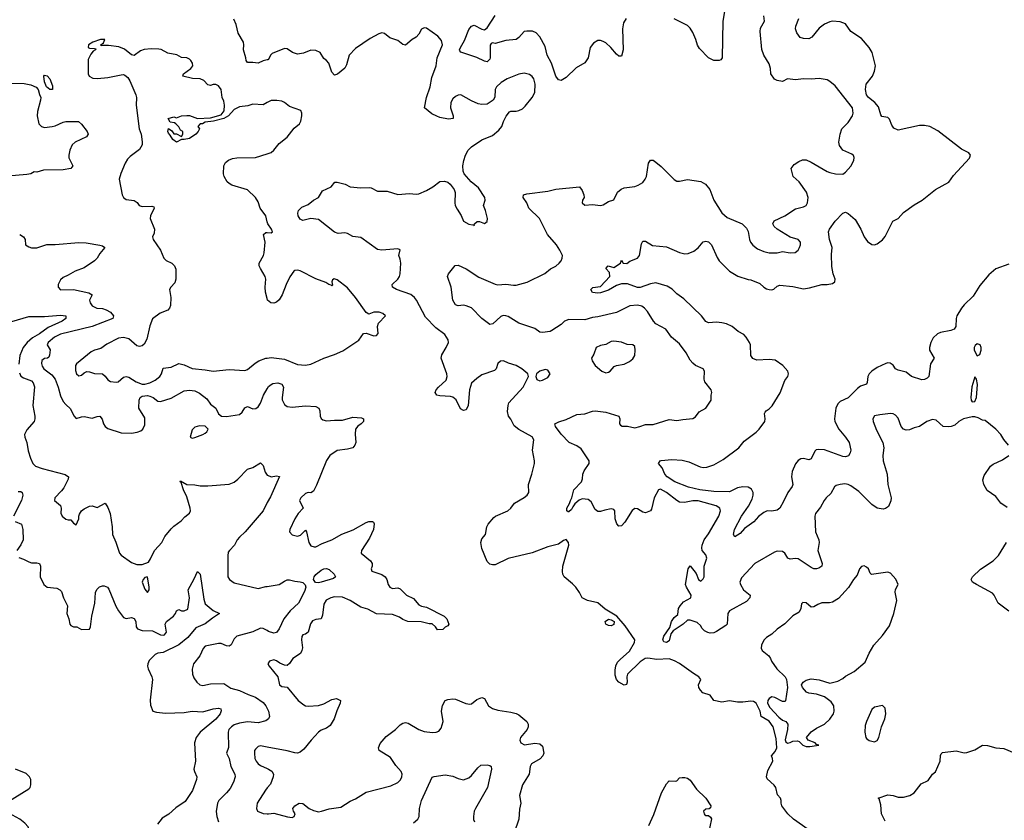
# Model space of a CAD drawing. Header units: inches. Extents: x 1384664 to 1536621, y 460766 to 646467.
# Tile 429 of 488: x 1468121 to 1475595, y 583141 to 589220. Entities that reach past the tile are written whole.
import ezdxf

# ---------------------------------------------------------------- set-up
doc = ezdxf.new("R2010")
doc.units = ezdxf.units.IN
doc.header["$MEASUREMENT"] = 0
doc.layers.add('B4568', color=7, linetype='Continuous')
doc.layers.add('B4578', color=7, linetype='Continuous')

msp = doc.modelspace()

# ---------------------------------------------------------------- linework, layer by layer
at = {"layer": 'B4568', "color": 5}
for points, elevation in [([(1470000, 588914.4), (1469970, 588908.7), (1469930, 588889.2), (1469890, 588895.1), (1469850, 588894), (1469840.9, 588910), (1469838.7, 588930), (1469819.3, 588990), (1469823.1, 589030), (1469819.7, 589050), (1469778.7, 589118.7), (1469763.6, 589183.6), (1469745.2, 589225.2)], 760), ([(1470000, 588590.1), (1469970, 588574.5), (1469890, 588577.4), (1469853.4, 588566.6), (1469790, 588558.2), (1469750, 588537.7), (1469705.5, 588490), (1469670.7, 588470), (1469592, 588450), (1469530, 588441.2), (1469508.9, 588428.9), (1469491.1, 588428.9), (1469472, 588410), (1469484.7, 588390), (1469476, 588370), (1469458, 588350), (1469410, 588319), (1469370, 588309.2), (1469350, 588309), (1469310, 588289.5), (1469284, 588310), (1469264, 588344), (1469250, 588358), (1469245.2, 588370), (1469250, 588394), (1469276.9, 588376.9), (1469290, 588354), (1469312, 588352), (1469350, 588334), (1469358, 588350), (1469358, 588370), (1469342, 588382), (1469330, 588406), (1469306, 588430), (1469296.4, 588436.4), (1469262, 588442), (1469248, 588470), (1469290, 588482), (1469310, 588474), (1469349.1, 588490.9), (1469390, 588492), (1469410, 588492), (1469470, 588470.6), (1469570, 588474), (1469650, 588497.3), (1469672.7, 588527.3), (1469675.6, 588570), (1469670, 588601.2), (1469658.7, 588630), (1469650, 588688.7), (1469630, 588718), (1469608.9, 588728.9), (1469590, 588729), (1469570, 588721.2), (1469550, 588726), (1469517.8, 588757.8), (1469490.9, 588770.9), (1469432.8, 588772.8), (1469358, 588790), (1469365.2, 588810), (1469421.2, 588850), (1469435.1, 588870), (1469432.7, 588890), (1469421.2, 588910), (1469410, 588921.2), (1469390, 588929.2), (1469350, 588934), (1469314, 588954), (1469246.2, 588966.2), (1469193.8, 588993.8), (1469176.2, 588996.2), (1469117.7, 588997.7), (1469066.8, 588993.2), (1469037.2, 588982.8), (1468990, 588949), (1468970, 588953.2), (1468916.9, 588996.9), (1468874.3, 589014.3), (1468795.1, 589024.9), (1468754.8, 589025.2), (1468740.4, 589020.4), (1468738, 589030), (1468756.5, 589043.5), (1468766, 589070), (1468734, 589070), (1468676, 589050), (1468644, 589030), (1468641, 589010), (1468650, 589002.8), (1468690, 589002), (1468698, 588998), (1468696, 588990), (1468679.8, 588980.2), (1468661.4, 588958.6), (1468641.1, 588918.9), (1468641.3, 588810), (1468648.2, 588790), (1468676.9, 588776.9), (1468712.4, 588772.4), (1468790, 588780.2), (1468890, 588801.7), (1468910, 588803.7), (1468919.9, 588799.9), (1468941.6, 588781.6), (1468956.6, 588756.6), (1469002.4, 588650), (1469006.4, 588630), (1469005.5, 588570), (1469028.8, 588390), (1469042, 588350), (1469051.8, 588291.8), (1469050.3, 588270), (1469030, 588234.5), (1468959.5, 588180.5), (1468939.9, 588160.1), (1468921.6, 588130), (1468888, 588052), (1468874.9, 588010), (1468898.6, 587890), (1468910, 587870.4), (1468930, 587855.2), (1468990, 587846), (1469012.2, 587832.2), (1469029, 587809), (1469050, 587800.4), (1469124.5, 587804.5), (1469138.4, 587798.4), (1469142, 587790), (1469114.6, 587730), (1469111.8, 587710), (1469145.3, 587630), (1469141.3, 587598.7), (1469128.9, 587570), (1469134.6, 587550), (1469190.2, 587470), (1469214, 587410), (1469232.3, 587392.3), (1469275.5, 587370), (1469297, 587350), (1469306.8, 587326.8), (1469305.8, 587250), (1469298.4, 587221.6), (1469267.4, 587190), (1469258.9, 587170), (1469268.2, 587110), (1469264.4, 587050), (1469258.3, 587030), (1469245.1, 587014.9), (1469188.4, 586991.6), (1469130, 586949.5), (1469110, 586896), (1469086.1, 586793.9), (1469065.1, 586754.9), (1469050, 586744.2), (1469030, 586738.7), (1469010, 586742.9), (1468950, 586797.2), (1468910, 586807.8), (1468870, 586802), (1468783, 586757), (1468737.8, 586722.2), (1468688.7, 586711.3), (1468663, 586697), (1468552.6, 586607.4), (1468545.1, 586594.9), (1468544.3, 586555.7), (1468552, 586532), (1468570, 586514.6), (1468590, 586521.7), (1468610, 586538.9), (1468630, 586548.7), (1468650, 586547), (1468690, 586534), (1468750, 586530.4), (1468770, 586513), (1468790, 586484.9), (1468810, 586472.2), (1468852.7, 586467.3), (1468869.4, 586470.6), (1468910, 586504.7), (1468930, 586510.7), (1468950, 586504.7), (1469004.7, 586470), (1469050, 586453.1), (1469070, 586451.8), (1469110, 586463.1), (1469150, 586482.6), (1469183.6, 586510), (1469196.9, 586530), (1469210, 586573.4), (1469270, 586581.3), (1469330, 586610.2), (1469370, 586600.1), (1469430, 586571.9), (1469530, 586561.6), (1469590.2, 586550.2), (1469710, 586564), (1469830, 586555.2), (1469850, 586564), (1469907.3, 586612.7), (1469936.4, 586630), (1469990, 586649.5), (1470000, 586650.9)], 780), ([(1468050, 588738.9), (1468154.8, 588734.8), (1468204.2, 588724.2), (1468247, 588707), (1468260.7, 588690), (1468270, 588652), (1468280.7, 588630), (1468279.3, 588610), (1468256.7, 588523.3), (1468254.6, 588490), (1468267.2, 588430), (1468286, 588410), (1468310, 588402), (1468368.1, 588408.1), (1468390, 588413.4), (1468450, 588442.7), (1468470, 588448), (1468566.2, 588446.2), (1468590, 588427.7), (1468632.2, 588370), (1468640.4, 588350), (1468627.7, 588330), (1468542.8, 588290), (1468518, 588270), (1468500.5, 588230), (1468493, 588190), (1468493, 588170), (1468523.8, 588110), (1468510.2, 588089.8), (1468450, 588080.7), (1468302, 588078), (1468250, 588062.7), (1468230, 588065.2), (1468206, 588050), (1468175.3, 588044.7), (1467974, 588026)], 760), ([(1470000, 587685.1), (1469989.8, 587730), (1469947.2, 587790), (1469930, 587837.2), (1469909.6, 587870), (1469849.1, 587929.1), (1469730, 587964.4), (1469710, 587975.1), (1469696, 587990), (1469673.7, 588030), (1469668.6, 588048.6), (1469669.7, 588110), (1469683.5, 588136.5), (1469706.4, 588153.6), (1469735, 588165), (1469770, 588171.2), (1469910, 588173.6), (1470000, 588201.1)], 780), ([(1470000, 587101.7), (1469987.3, 587150), (1469984.8, 587190), (1469988.8, 587250), (1469985.3, 587270), (1469947.8, 587330), (1469939.3, 587350), (1469939.2, 587370), (1469971.6, 587428.4), (1469977.2, 587450), (1469984.5, 587530), (1469971.5, 587590), (1469990, 587603.6), (1470000, 587602.8)], 780), ([(1468120.7, 587590), (1468150.4, 587570.4), (1468162.8, 587550), (1468166, 587510), (1468190, 587494), (1468210, 587488.3), (1468250, 587488.3), (1468326.6, 587513.4), (1468390, 587513.5), (1468570, 587527.7), (1468625.4, 587525.4), (1468728.7, 587508.7), (1468750, 587502), (1468766.8, 587490), (1468730, 587445.2), (1468708, 587410), (1468688, 587390), (1468610, 587335.3), (1468543, 587310), (1468490, 587279.2), (1468450, 587263), (1468430, 587243.6), (1468414, 587210), (1468411.7, 587190), (1468430, 587169.1), (1468530, 587172.3), (1468646.6, 587146.6), (1468670.7, 587130), (1468650.4, 587090), (1468654.9, 587070), (1468670, 587046), (1468706, 587030), (1468750, 587026.7), (1468778, 587018), (1468810, 586998), (1468832.8, 586970), (1468826.7, 586950), (1468670, 586890.4), (1468430, 586833.3), (1468384.4, 586810), (1468336.5, 586770), (1468330.4, 586750), (1468353, 586713), (1468347.9, 586672.1), (1468341.7, 586658.3), (1468330.8, 586650), (1468310, 586646.6), (1468290, 586631.3), (1468287.1, 586610), (1468291.5, 586590), (1468304.7, 586570), (1468364.1, 586524.1), (1468389.4, 586489.4), (1468413.8, 586430), (1468430, 586363), (1468450, 586321.6), (1468470, 586297.6), (1468506.3, 586266.3), (1468531.3, 586211.3), (1468550, 586192.2), (1468590, 586204.6), (1468610, 586206), (1468670, 586193.7), (1468710, 586207.2), (1468730, 586208.5), (1468747.3, 586187.3), (1468757.8, 586150), (1468770, 586130.3), (1468790, 586116.8), (1468890, 586082.7), (1468970, 586080.7), (1469012.8, 586087.2), (1469041.5, 586098.5), (1469056.2, 586110), (1469070, 586144.7), (1469070, 586197), (1469026.2, 586270), (1469027.9, 586332.1), (1469035.4, 586350), (1469050, 586361.8), (1469090, 586366.1), (1469110, 586361.3), (1469135.1, 586350), (1469170, 586324.4), (1469190, 586320.1), (1469270, 586346.7), (1469370, 586402.8), (1469410, 586407.7), (1469450, 586400.9), (1469485.2, 586385.2), (1469540.8, 586340.8), (1469570, 586300.7), (1469610.8, 586270.8), (1469630, 586226.8), (1469652, 586210), (1469690, 586206), (1469790, 586223), (1469810, 586238.8), (1469830, 586273.4), (1469850, 586282.4), (1469890, 586265.8), (1469913, 586267), (1469930, 586279.5), (1469950, 586308.4), (1469972.5, 586370), (1470000, 586416.9)], 760), ([(1467930, 586891), (1468190, 586966.4), (1468310, 586967.3), (1468430, 586976.8), (1468470.4, 586970), (1468470.3, 586950), (1468442.4, 586930), (1468337.6, 586882.4), (1468270, 586833.9), (1468216.9, 586803.1), (1468176.8, 586770), (1468146.3, 586730), (1468121, 586670), (1468114.5, 586605.5)], 740), ([(1468119.6, 586539.6), (1468130, 586514), (1468150, 586500.7), (1468210, 586478.9), (1468223.7, 586463.7), (1468232.6, 586432.6), (1468221.4, 586290), (1468236.5, 586210), (1468236.1, 586190), (1468230.3, 586170), (1468175.3, 586104.7), (1468157.7, 586070), (1468158.9, 586050), (1468174.4, 586010), (1468185.5, 585945.5), (1468202.4, 585890), (1468221.6, 585850), (1468240.7, 585830), (1468291.9, 585811.9), (1468466.1, 585766.1), (1468490.7, 585750), (1468488.5, 585730), (1468455.3, 585664.7), (1468438.4, 585641.6), (1468387, 585590), (1468386, 585570), (1468430.6, 585530), (1468436.3, 585510), (1468434, 585474), (1468442.8, 585450), (1468470, 585426.8), (1468490, 585421), (1468510, 585422), (1468530, 585398), (1468550, 585384.7), (1468568.7, 585430), (1468568.7, 585450), (1468574.8, 585465.2), (1468589.3, 585490), (1468610, 585506.8), (1468650, 585524.9), (1468670, 585528), (1468710, 585516.4), (1468770, 585547.7), (1468790, 585514.8), (1468807.2, 585470), (1468821.7, 585370), (1468825, 585310), (1468851.4, 585251.4), (1468878.2, 585170), (1468890, 585154.3), (1468970, 585098), (1469010, 585083.7), (1469050, 585082.7), (1469098, 585102), (1469114.6, 585125.4), (1469133.3, 585170), (1469147.8, 585192.2), (1469199.4, 585250), (1469223.7, 585296.3), (1469270, 585352.7), (1469290, 585373.7), (1469346.5, 585413.5), (1469373.9, 585446.1), (1469410, 585473.4), (1469416.8, 585490), (1469416.1, 585510), (1469390, 585597), (1469363.5, 585650), (1469345.4, 585705.4), (1469339, 585710), (1469342.7, 585717.3), (1469390, 585690.4), (1469450, 585688.8), (1469490, 585680.7), (1469550, 585679.6), (1469710, 585692.7), (1469750, 585709.2), (1469777.4, 585730), (1469850, 585808), (1469890, 585820.4), (1469950, 585856.3), (1469970, 585836), (1469983.6, 585783.6), (1470000, 585762.5)], 740), ([(1468110, 585636.8), (1468130, 585637.6), (1468140.3, 585630), (1468143.8, 585610), (1468135.3, 585570), (1468073.4, 585450)], 720), ([(1470000, 585555.1), (1469997, 585550), (1469970.3, 585490), (1469832.2, 585330), (1469789.1, 585290), (1469772.6, 585270), (1469751.7, 585230), (1469712.8, 585190), (1469704.5, 585175.5), (1469700.2, 585150), (1469700.9, 584990), (1469713.4, 584970), (1469750, 584944.9), (1469930, 584900.8), (1469990, 584915.1), (1470000, 584916.6)], 740), ([(1468086, 585410), (1468133.7, 585390), (1468144.2, 585350), (1468148.2, 585270), (1468130, 585232.7), (1468099.5, 585190)], 720), ([(1468115.4, 585135.4), (1468150, 585124.2), (1468190, 585103.1), (1468210, 585096.9), (1468250, 585096.9), (1468271.2, 585091.2), (1468279.6, 585070), (1468277.3, 584990), (1468303.6, 584930), (1468330, 584911.9), (1468403.6, 584903.6), (1468426.7, 584890), (1468437.7, 584877.7), (1468453.6, 584830), (1468484.4, 584770), (1468479.6, 584710), (1468494.9, 584670), (1468500.7, 584630), (1468510, 584618.8), (1468530, 584610.8), (1468554, 584610), (1468590.6, 584590.6), (1468650, 584590.8), (1468659.6, 584610), (1468669.6, 584689.6), (1468690.9, 584789.1), (1468697.3, 584870), (1468707.4, 584892.6), (1468726.9, 584913.1), (1468750, 584922.2), (1468761.2, 584921.2), (1468788.4, 584910), (1468796.7, 584896.7), (1468850, 584766), (1468870, 584730.4), (1468910, 584681.6), (1468930, 584672.7), (1468970, 584679.5), (1468990, 584673.1), (1469002, 584650), (1469004.4, 584610), (1469015.6, 584595.6), (1469050, 584582.7), (1469130, 584580.2), (1469190, 584550.1), (1469210, 584546.8), (1469218.9, 584550), (1469235.9, 584570), (1469225.9, 584630), (1469234.3, 584650), (1469289.6, 584690), (1469304.5, 584710), (1469310, 584732), (1469330, 584742), (1469350, 584732), (1469370, 584731.3), (1469396, 584744), (1469409.5, 584830), (1469400.9, 584890), (1469446.5, 584973.5), (1469470, 585030.3), (1469490.3, 585010), (1469519.2, 584819.2), (1469530, 584784), (1469590, 584733), (1469638.8, 584710), (1469583.6, 584676.4), (1469528, 584632), (1469458.8, 584601.2), (1469396.1, 584530), (1469330, 584473.8), (1469210, 584416.1), (1469170, 584408.8), (1469150, 584399.8), (1469104.7, 584355.3), (1469093.4, 584330), (1469090.3, 584310), (1469095.8, 584290), (1469124.9, 584230), (1469127.8, 584210), (1469112, 584052), (1469114.3, 584014.3), (1469130.5, 583970.5), (1469160.6, 583960.6), (1469226.5, 583953.5), (1469370, 583959), (1469430, 583969.4), (1469510, 583964.6), (1469590, 583986.7), (1469630, 583992.9), (1469646.9, 583986.9), (1469651.3, 583971.3), (1469641.8, 583950), (1469610, 583909), (1469491.1, 583810), (1469459.8, 583770), (1469447.2, 583730), (1469455, 583590), (1469443, 583530), (1469446.7, 583510), (1469464.7, 583470), (1469462.2, 583450), (1469432.1, 583367.9), (1469376.5, 583283.5), (1469305.9, 583234.1), (1469253.3, 583186.7), (1469202.5, 583157.5), (1469167.6, 583112.4)], 720), ([(1470000, 584580.8), (1469970, 584597.6), (1469950, 584599.3), (1469890, 584572.1), (1469770, 584539.7), (1469750, 584519.5), (1469726.3, 584473.7), (1469710, 584463), (1469690, 584466.2), (1469650, 584482.3), (1469630, 584483.1), (1469530, 584463.7), (1469513.6, 584446.4), (1469488, 584390), (1469439.1, 584330), (1469431.1, 584288.9), (1469432.1, 584250), (1469442.2, 584222.2), (1469466.5, 584190), (1469489.1, 584169.1), (1469510, 584164.8), (1469570, 584177.2), (1469670, 584179.5), (1469724.8, 584144.8), (1469790, 584126.5), (1469855.1, 584095.1), (1469910, 584075.6), (1469970, 584034.3), (1469990.1, 584010.1), (1470000, 583989.5)], 740), ([(1470000, 583902.7), (1469990, 583894.8), (1469930, 583881.5), (1469850, 583888.5), (1469790, 583878.8), (1469750, 583865), (1469728.5, 583851.5), (1469709.3, 583830), (1469703.5, 583810), (1469705.8, 583694.2), (1469690.4, 583650), (1469711.1, 583611.1), (1469723.1, 583550), (1469754.9, 583490), (1469756.9, 583470), (1469743.6, 583430), (1469717.7, 583382.3), (1469690, 583348), (1469631.6, 583290), (1469623.2, 583270), (1469612.2, 583207.8), (1469616.5, 583170), (1469629.4, 583129.4)], 740), ([(1470000, 583696.9), (1469950, 583706.3), (1469930, 583700.5), (1469910, 583682), (1469903.6, 583670), (1469902, 583650), (1469906.7, 583610), (1469914.7, 583590), (1469930, 583570.3), (1469950, 583555.6), (1470000, 583534.5)], 760), ([(1468030, 583280.7), (1468190, 583378.4), (1468199.7, 583390), (1468205.4, 583410), (1468205.7, 583450), (1468196, 583470), (1468170, 583497.3), (1468088.2, 583528.2)], 720), ([(1470000, 583386.1), (1469987.2, 583370), (1469923.8, 583270), (1469917.3, 583230), (1469926.8, 583210), (1469970, 583192.7), (1470000, 583191)], 760), ([(1468050, 582324.1), (1468150, 582342.6), (1468190, 582363.9), (1468210.8, 582390), (1468207.8, 582410), (1468171.7, 582470), (1468169.8, 582490), (1468184.7, 582535.3), (1468193.2, 582626.8), (1468220.5, 582670), (1468225.1, 582690), (1468218, 582750), (1468229.6, 582870), (1468211.4, 582930), (1468211.1, 582991.1), (1468199.9, 583050), (1468184.5, 583090), (1468160, 583120), (1468122, 583150), (1468011.2, 583210)], 720)]:
    msp.add_lwpolyline(points, dxfattribs=dict(at, elevation=elevation))
for points, elevation in [([(1468370, 588688.7), (1468348.7, 588690), (1468324, 588710), (1468309.3, 588749.3), (1468305.2, 588790), (1468310, 588798), (1468330, 588792.7), (1468350.3, 588770), (1468370, 588718)], 760), ([(1469484.8, 586135.2), (1469450, 586127), (1469430, 586105.2), (1469414.8, 586050), (1469430, 586043.1), (1469450, 586047.6), (1469510, 586069.1), (1469530, 586080.9), (1469542.4, 586090), (1469551.8, 586111.8), (1469527.6, 586132.4)], 760), ([(1469088.4, 584988.4), (1469070, 584983.7), (1469058, 584970), (1469050.4, 584950), (1469070, 584895.8), (1469090, 584870.5), (1469103, 584890), (1469103.5, 584910), (1469094.2, 584974.2)], 740)]:
    msp.add_lwpolyline(points, close=True, dxfattribs=dict(at, elevation=elevation))
at = {"layer": 'B4578', "color": 5}
for points, elevation in [([(1475627.6, 585990), (1475591.8, 586031.8), (1475569.6, 586070), (1475530, 586109.6), (1475450, 586177.2), (1475430, 586179), (1475396.6, 586196.6), (1475370, 586204.7), (1475350, 586204.4), (1475286, 586190), (1475250.7, 586170), (1475218.5, 586141.5), (1475191, 586130), (1475172.4, 586127.6), (1475130, 586130.9), (1475078, 586178), (1475050, 586185.3), (1475006.4, 586170), (1474950, 586129.7), (1474910, 586120.4), (1474874, 586106), (1474850, 586103.5), (1474830, 586111.1), (1474812.2, 586130), (1474790, 586194.5), (1474770, 586216.3), (1474750, 586226.6), (1474729.7, 586229.7), (1474650, 586220.4), (1474609.1, 586210.9), (1474596.5, 586190), (1474598.4, 586170), (1474623.7, 586103.7), (1474671.8, 586010), (1474681.3, 585970), (1474672.2, 585910), (1474675.2, 585870), (1474706.3, 585770), (1474710.3, 585690), (1474735.6, 585590), (1474734.7, 585565.3), (1474716.5, 585523.5), (1474692, 585508), (1474676.2, 585503.8), (1474630, 585509.8), (1474590, 585538), (1474490, 585637.4), (1474430, 585679.8), (1474410, 585690.8), (1474385.4, 585694.6), (1474348.7, 585691.3), (1474318, 585682), (1474306.6, 585673.4), (1474277.7, 585622.3), (1474242.3, 585590), (1474227.6, 585570), (1474200.5, 585519.5), (1474161.1, 585470), (1474155.6, 585450), (1474162.8, 585330), (1474186.7, 585270), (1474190.3, 585250), (1474180.3, 585190), (1474212.8, 585090), (1474210, 585069.6), (1474185.7, 585054.3), (1474170, 585049.8), (1474150, 585051.1), (1474130, 585059.1), (1474030, 585125.8), (1474010, 585129.8), (1473970, 585124.5), (1473950.9, 585130.9), (1473930, 585169.6), (1473910, 585182.3), (1473870, 585183.9), (1473850, 585177.8), (1473700.7, 585090), (1473598.9, 584981.1), (1473586.9, 584950), (1473591.4, 584931.4), (1473615.5, 584890), (1473665.5, 584850), (1473663.7, 584830), (1473636.7, 584803.3), (1473507.6, 584730), (1473496.5, 584710), (1473491.4, 584630), (1473480.9, 584619.1), (1473410, 584574), (1473390, 584564.9), (1473362.4, 584562.4), (1473345.5, 584565.5), (1473318.7, 584578.7), (1473298.9, 584598.9), (1473290, 584617.2), (1473263.2, 584643.2), (1473210, 584659.3), (1473190, 584660.9), (1473157, 584630), (1473080, 584580), (1473064, 584556), (1473050, 584504.2), (1473030, 584492), (1473010, 584495.6), (1473002.8, 584510), (1473010, 584538.9), (1473055.5, 584604.5), (1473069, 584651), (1473090, 584679.5), (1473115.9, 584704.1), (1473122.7, 584750), (1473134, 584770), (1473160.9, 584799.1), (1473215.4, 584830), (1473218, 584850), (1473182, 584910), (1473175.6, 584930), (1473194, 585050), (1473210, 585072), (1473255.8, 585015.8), (1473273, 584970), (1473290, 584956.4), (1473310, 584974.9), (1473317.6, 584990), (1473316.4, 585070), (1473337.3, 585130), (1473330, 585155.4), (1473302.4, 585190), (1473298.7, 585210), (1473301.2, 585230), (1473316.1, 585270), (1473350, 585317), (1473427.1, 585450), (1473439.8, 585490), (1473436.3, 585510), (1473408.8, 585528.8), (1473270, 585565.9), (1473230, 585566.3), (1473167, 585553), (1473130, 585555.9), (1473108, 585568), (1473030, 585629.8), (1472984.2, 585655.8), (1472969, 585651), (1472937.4, 585590), (1472915.6, 585504.4), (1472908.5, 585491.5), (1472870, 585474.7), (1472850, 585481), (1472810, 585506), (1472790, 585508.3), (1472770, 585492.5), (1472714.9, 585405.1), (1472690, 585376.2), (1472670, 585374), (1472652.8, 585392.8), (1472640.6, 585430), (1472637.3, 585490), (1472630, 585500.4), (1472610, 585505.3), (1472563.4, 585496.6), (1472530, 585484.7), (1472510, 585485.6), (1472490, 585501.2), (1472459.7, 585559.7), (1472437, 585577), (1472390, 585581.6), (1472367.7, 585572.3), (1472336, 585544), (1472318.6, 585521.5), (1472310, 585501.2), (1472290, 585482.7), (1472283.7, 585483.7), (1472275.3, 585490), (1472273.2, 585510), (1472294.9, 585545.1), (1472301.3, 585570), (1472313, 585590), (1472326.9, 585650), (1472385.3, 585710), (1472393.9, 585733.9), (1472396.4, 585770), (1472406.1, 585793.9), (1472443.5, 585850), (1472443, 585870), (1472382, 585962), (1472350, 585984), (1472292.7, 586010), (1472230, 586071.6), (1472187.8, 586130), (1472183.7, 586150), (1472214.5, 586165.5), (1472270, 586183.1), (1472350, 586221.1), (1472410, 586226.7), (1472470, 586248), (1472490, 586250.5), (1472570, 586240.3), (1472670, 586210.3), (1472676.5, 586190), (1472674, 586150), (1472681.4, 586141.4), (1472694.1, 586134.1), (1472734.4, 586134.4), (1472790, 586121.7), (1472829, 586130), (1472870, 586145.7), (1472930, 586147.2), (1473050, 586183), (1473110, 586175.5), (1473154.7, 586185.3), (1473230, 586192.7), (1473250, 586204), (1473277.7, 586242.3), (1473330, 586270.8), (1473369, 586330), (1473369.2, 586370), (1473376, 586390), (1473369.4, 586410), (1473321.6, 586470), (1473316.2, 586490), (1473318, 586550), (1473309.6, 586569.6), (1473250, 586595.1), (1473230, 586611.3), (1473210, 586635.1), (1473179.8, 586690), (1473130, 586758.3), (1473069.7, 586810), (1473026.3, 586870), (1472949.9, 586909.9), (1472932.6, 586930), (1472885.4, 587005.4), (1472863.5, 587030), (1472843.8, 587043.8), (1472810, 587051), (1472752.9, 587047.1), (1472650, 586997.6), (1472510, 586963.5), (1472470, 586958.2), (1472410, 586939.9), (1472290, 586943.2), (1472257, 586930), (1472230, 586905.1), (1472161.3, 586858.7), (1472147.2, 586852.8), (1472090, 586844.5), (1472070, 586846), (1472030, 586874), (1471910, 586916.1), (1471830, 586965.3), (1471810, 586972.3), (1471790, 586973.5), (1471773.4, 586966.6), (1471712.8, 586910), (1471690, 586906), (1471630, 586950.9), (1471550, 587030.8), (1471510, 587047.8), (1471488.9, 587051.1), (1471450, 587046.6), (1471430, 587056), (1471409.7, 587090), (1471396.8, 587190), (1471367.9, 587270), (1471374.8, 587290), (1471426.2, 587353.9), (1471450, 587356.9), (1471510, 587328.5), (1471606.1, 587266.1), (1471730, 587211.5), (1471750, 587207.1), (1471810, 587211.5), (1471870, 587203.2), (1471890, 587203.5), (1471973.9, 587226.1), (1472107.5, 587292.5), (1472151.1, 587328.9), (1472190, 587347.2), (1472216.3, 587370), (1472231.2, 587390), (1472238.9, 587410), (1472240.5, 587430), (1472222.2, 587470), (1472194.5, 587510), (1472127.6, 587590), (1472067.3, 587710), (1471986.6, 587790), (1471969.6, 587830), (1471942, 587870), (1471946, 587890), (1471970, 587897.4), (1472130, 587917.1), (1472190, 587932.7), (1472370, 587950.6), (1472390, 587922.8), (1472403.1, 587890), (1472405.5, 587870), (1472393.4, 587850), (1472390.4, 587830), (1472410, 587812.4), (1472470, 587816), (1472530, 587809), (1472550, 587813.1), (1472590, 587838.3), (1472630, 587852.7), (1472657.7, 587910), (1472686.2, 587933.8), (1472710, 587942.9), (1472790, 587953.4), (1472816.8, 587963.2), (1472850, 587984.9), (1472869.7, 588010), (1472878.3, 588030), (1472894.5, 588130), (1472910, 588154), (1472930, 588153), (1472950, 588138.4), (1472990, 588106.4), (1473090, 588006.8), (1473110, 587994.8), (1473130, 587994.8), (1473190, 588007.7), (1473290, 587990.2), (1473326.5, 587970), (1473358.4, 587930), (1473389, 587850), (1473450, 587752.9), (1473490, 587717.8), (1473604, 587670), (1473637.8, 587637.7), (1473651.7, 587611.7), (1473659.5, 587550), (1473668.2, 587530), (1473686.6, 587506.6), (1473721.1, 587481.1), (1473770, 587460.3), (1473810.3, 587450.3), (1473870, 587448.9), (1473910, 587459.5), (1473970, 587448.4), (1474006.8, 587453.2), (1474029.5, 587470.5), (1474040.9, 587490), (1474047, 587510), (1474046.6, 587530), (1474029, 587550), (1473970, 587569.6), (1473869.8, 587629.8), (1473847, 587650), (1473837, 587670), (1473848.3, 587691.7), (1473929.2, 587730), (1474010, 587783.1), (1474070, 587798), (1474090, 587808.8), (1474102, 587830), (1474107.1, 587870), (1474093.3, 587910), (1474038.7, 587990), (1473992.3, 588030), (1473978, 588090), (1473999, 588121), (1474035.9, 588144.1), (1474063.3, 588156.7), (1474090, 588156.9), (1474130, 588139.2), (1474250, 588066.3), (1474270, 588058.7), (1474314, 588050), (1474370, 588047.7), (1474390, 588061), (1474430, 588106.8), (1474452.8, 588150), (1474454.5, 588174.5), (1474449.6, 588189.6), (1474438.6, 588198.6), (1474369.3, 588230), (1474344.4, 588264.4), (1474339.5, 588290), (1474348.9, 588350), (1474362.2, 588390), (1474410, 588439.5), (1474442, 588490), (1474446.9, 588510), (1474443, 588550), (1474310, 588718), (1474271.5, 588751.5), (1474250, 588763.7), (1474190, 588774), (1474130, 588768), (1474070, 588771.8), (1474010, 588762.4), (1473950, 588772), (1473910, 588749.6), (1473870, 588757), (1473850, 588769.4), (1473823.7, 588810), (1473819.6, 588850), (1473810, 588884), (1473769.5, 588950), (1473753.3, 588993.3), (1473740.5, 589130), (1473744.7, 589155.2), (1473773.6, 589210), (1473769.5, 589249.5)], 740), ([(1472725.3, 589230), (1472704.6, 589195.4), (1472696.9, 589150), (1472701.5, 588990), (1472690, 588942.7), (1472670, 588942.9), (1472650, 588957.6), (1472607.7, 589010), (1472570, 589043.2), (1472550, 589055.2), (1472530, 589061), (1472510, 589060.7), (1472477.7, 589042.3), (1472452.3, 589010), (1472436.5, 588930), (1472410, 588891.6), (1472345.6, 588854.4), (1472270, 588780.5), (1472230, 588758.7), (1472210, 588762.9), (1472191.3, 588790), (1472157.8, 588890), (1472123.8, 588950), (1472110, 589016), (1472070, 589089.2), (1472040.5, 589120.5), (1472012.8, 589132.8), (1471970, 589134), (1471950, 589129.6), (1471910, 589085.1), (1471890, 589069.8), (1471810, 589061.7), (1471730, 589039.8), (1471710, 589044.2), (1471700.5, 589039.5), (1471692.9, 589027.1), (1471691, 589009), (1471692.6, 588930), (1471690, 588919.7), (1471670, 588900.4), (1471650, 588904.2), (1471590, 588934), (1471470, 588973.6), (1471462.4, 588982.4), (1471459.7, 588990), (1471466.4, 589010), (1471498.4, 589061.6), (1471530, 589144.8), (1471549.5, 589170.6), (1471570, 589177.9), (1471630, 589147.1), (1471650, 589142.6), (1471670, 589158.7), (1471730, 589252.4)], 740), ([(1473470, 589282), (1473457.4, 589210), (1473452.2, 588930), (1473443.8, 588916.2), (1473430.4, 588909.6), (1473390, 588911.3), (1473350, 588929.7), (1473280.2, 589000.2), (1473265.6, 589025.6), (1473253.2, 589070), (1473230, 589122.4), (1473210, 589156), (1473190, 589176.1), (1473090, 589226)], 740), ([(1475630, 587362.6), (1475530, 587328), (1475477.1, 587282.9), (1475410, 587200.9), (1475359.5, 587120.5), (1475290, 587055.8), (1475270, 587028.4), (1475235, 586970), (1475228.9, 586950), (1475226.7, 586890), (1475213.8, 586870), (1475190, 586860.7), (1475110, 586845.7), (1475086.6, 586833.4), (1475055.5, 586804.5), (1475038, 586770), (1475026, 586730), (1475028, 586710), (1475063.1, 586650), (1475033.7, 586606.3), (1475021.6, 586510), (1475010, 586497), (1474990, 586486.9), (1474970, 586485.1), (1474890, 586511.6), (1474850, 586543.5), (1474790, 586559.8), (1474769.9, 586569.9), (1474750, 586595.6), (1474727.8, 586612.2), (1474710, 586614.2), (1474694.8, 586610), (1474630, 586579.7), (1474590, 586552.3), (1474569.5, 586530.5), (1474559.2, 586510), (1474554.4, 586465.6), (1474547.8, 586452.3), (1474503.3, 586436.7), (1474480.5, 586419.5), (1474410, 586347.8), (1474350, 586320.5), (1474330, 586303.6), (1474316.9, 586270), (1474306.6, 586190), (1474309.4, 586170), (1474337.6, 586110), (1474390.6, 586050.6), (1474416.3, 586010), (1474429.2, 585950), (1474425.5, 585930), (1474412.6, 585907.4), (1474390, 585900.9), (1474370, 585904.2), (1474230, 585952.5), (1474183.2, 585956.8), (1474166.9, 585953.1), (1474156.9, 585943.1), (1474130, 585886.3), (1474110, 585877.6), (1474070, 585887.1), (1474050, 585886), (1474030, 585873.8), (1474010, 585846.3), (1473984.8, 585790), (1473980.2, 585750), (1473989.2, 585690), (1473983.9, 585676.1), (1473952.2, 585630), (1473919.8, 585560.2), (1473890, 585511.8), (1473870, 585495.1), (1473830, 585488.7), (1473794, 585490), (1473770, 585477), (1473730, 585447.3), (1473693.6, 585406.4), (1473622.6, 585357.4), (1473590, 585318.3), (1473550, 585292.7), (1473538.4, 585310), (1473545.7, 585350), (1473599.2, 585450), (1473654, 585526), (1473680.5, 585579.5), (1473688, 585610), (1473687.8, 585630), (1473674.9, 585654.9), (1473650, 585670.6), (1473610, 585672.8), (1473570, 585664.2), (1473510, 585635.4), (1473390, 585636.7), (1473283.7, 585650), (1473197, 585670), (1473094.7, 585710), (1473034.7, 585750), (1473018.4, 585770), (1472997.5, 585817.5), (1472968.7, 585850), (1472982, 585870), (1472990, 585873), (1473070, 585879.1), (1473150, 585874.4), (1473201.4, 585861.4), (1473285.3, 585825.2), (1473310, 585819.6), (1473337, 585823), (1473390, 585839), (1473460.4, 585879.6), (1473579.7, 585970), (1473620.4, 586019.6), (1473712.2, 586087.8), (1473735, 586110), (1473776.1, 586170), (1473780.3, 586190), (1473775.1, 586230), (1473780, 586240), (1473786.3, 586250), (1473810, 586265.2), (1473831.7, 586288.3), (1473893.5, 586386.5), (1473930, 586480.7), (1473951.6, 586510), (1473956.9, 586530), (1473951.6, 586550), (1473914.7, 586594.8), (1473854.5, 586634.5), (1473810, 586640.4), (1473715.3, 586635.3), (1473686.6, 586646.6), (1473669.6, 586670), (1473668.2, 586750), (1473661.1, 586770), (1473635.6, 586810), (1473616.4, 586830), (1473573.5, 586853.5), (1473530, 586889.8), (1473486, 586910), (1473450, 586919.2), (1473410, 586922.6), (1473350, 586918.9), (1473330, 586928), (1473296.4, 586970), (1473161.1, 587101.1), (1473110, 587138.9), (1473073.9, 587173.9), (1473035.9, 587195.9), (1472950, 587221.2), (1472910, 587215), (1472830, 587186.9), (1472810, 587186.2), (1472733.6, 587213.6), (1472690, 587214.5), (1472650, 587200.7), (1472590, 587166.2), (1472530, 587145.4), (1472510, 587143.1), (1472469.7, 587149.7), (1472457.2, 587170), (1472472.5, 587187.5), (1472530, 587194), (1472599.7, 587270), (1472599.1, 587299.1), (1472569.4, 587330), (1472588.7, 587350), (1472630, 587337.1), (1472682, 587370), (1472690, 587394), (1472702, 587370), (1472728.5, 587368.5), (1472752.4, 587387.6), (1472811.5, 587408.5), (1472826.4, 587430), (1472841.7, 587518.3), (1472850, 587538.8), (1472870, 587538), (1472924.9, 587504.9), (1473030, 587495.2), (1473130, 587451.1), (1473170, 587442.2), (1473194.5, 587445.5), (1473237.8, 587462.2), (1473271.3, 587488.7), (1473310, 587534), (1473330, 587539.1), (1473350, 587533.4), (1473372.4, 587510), (1473414.9, 587414.9), (1473430.4, 587390), (1473509.5, 587309.5), (1473572, 587272), (1473650, 587247.8), (1473670, 587245.6), (1473738, 587218), (1473770, 587188.9), (1473790, 587176), (1473809.5, 587170.5), (1473831, 587169), (1473846, 587174), (1473870, 587196.4), (1473890, 587205.3), (1473990, 587194.5), (1474070, 587177.3), (1474116.6, 587183.4), (1474210, 587208), (1474250, 587208.3), (1474290, 587217.3), (1474309.6, 587230), (1474310.7, 587250), (1474296.8, 587290), (1474286.4, 587346.4), (1474283.7, 587436.3), (1474289, 587490), (1474269, 587550), (1474261.3, 587610), (1474267.8, 587630), (1474309.7, 587690), (1474370, 587750.6), (1474390, 587759.3), (1474410, 587748.4), (1474464, 587704), (1474505.7, 587630), (1474530, 587570.6), (1474556.7, 587536.7), (1474590, 587513.4), (1474610, 587510.7), (1474630, 587517.3), (1474670, 587547.7), (1474690, 587573.4), (1474749.6, 587690), (1474788.4, 587711.6), (1474830, 587756.1), (1474910, 587815), (1474971.2, 587850), (1475073.5, 587930), (1475173.9, 587986.1), (1475210, 588036.5), (1475330, 588167.7), (1475338, 588190), (1475325.2, 588210), (1475270, 588238), (1475090, 588376.9), (1475030, 588409.7), (1474990, 588417.6), (1474950, 588417.3), (1474790, 588380.5), (1474757.5, 588397.5), (1474740.1, 588420.1), (1474724.1, 588464.1), (1474710, 588477.2), (1474665.9, 588485.9), (1474658, 588498), (1474638.8, 588558.8), (1474612.9, 588590), (1474565.2, 588630), (1474549.8, 588650.2), (1474541.6, 588690), (1474547.3, 588730), (1474593.2, 588790), (1474610.7, 588830), (1474616.8, 588870), (1474591, 588970), (1474569.7, 589010), (1474510, 589076.3), (1474430, 589129.6), (1474390, 589187.3), (1474350, 589203.6), (1474290, 589208), (1474270, 589204), (1474230, 589186), (1474190, 589155.1), (1474133.7, 589086.3), (1474110, 589074.7), (1474070, 589076.3), (1474045.9, 589085.9), (1474020.4, 589120.4), (1474009.7, 589150), (1474012.1, 589170), (1474036.1, 589230)], 720), ([(1474107.1, 583070), (1473994, 583150), (1473952.1, 583190), (1473907, 583250), (1473901.2, 583270), (1473902, 583290), (1473895.3, 583310), (1473874, 583334), (1473860.9, 583390), (1473847.7, 583407.7), (1473795.1, 583455.1), (1473789.4, 583470), (1473801, 583519), (1473837.6, 583590), (1473836.2, 583610), (1473826.6, 583630), (1473856, 583664), (1473866.9, 583690), (1473862.9, 583762.9), (1473840.5, 583850), (1473810, 583892.3), (1473749.3, 583929.3), (1473742.7, 583970), (1473712.3, 584030), (1473690, 584043.1), (1473670, 584045.3), (1473610, 584036.5), (1473570, 584037.7), (1473510, 584047.3), (1473450, 584037.4), (1473389.7, 584049.7), (1473361.2, 584090), (1473307.7, 584107.7), (1473288.3, 584128.3), (1473276.2, 584150), (1473273.6, 584170), (1473291.3, 584210), (1473277, 584230), (1473234.6, 584254.6), (1473130, 584330.9), (1473092.4, 584352.4), (1473050, 584366.6), (1472957.4, 584362.6), (1472890, 584371.6), (1472868.3, 584370), (1472830, 584344.3), (1472734.2, 584250), (1472729.5, 584230), (1472731.8, 584190), (1472727.1, 584172.9), (1472710, 584168), (1472668.4, 584188.4), (1472651, 584210), (1472641.6, 584241.6), (1472640, 584280), (1472646.1, 584313.9), (1472659.6, 584340.4), (1472677.9, 584362.1), (1472750, 584424.2), (1472787.3, 584490), (1472789.4, 584510), (1472716.6, 584616.6), (1472654.5, 584690), (1472564.8, 584744.8), (1472510, 584791), (1472430, 584809.7), (1472390, 584829.6), (1472371.3, 584870), (1472341.2, 584910), (1472316.7, 584936.7), (1472254.5, 584990), (1472244.5, 585010), (1472241.7, 585030), (1472244.2, 585070), (1472289.9, 585230), (1472285.7, 585250), (1472270, 585272.3), (1472250, 585264.2), (1472210, 585236.4), (1472130, 585216.8), (1472010, 585170.6), (1471830, 585129.8), (1471730, 585081.3), (1471710, 585079.6), (1471690, 585085.1), (1471670, 585106), (1471630, 585203.7), (1471622.2, 585250), (1471630, 585278.8), (1471656, 585310), (1471667.3, 585370), (1471676.2, 585390), (1471719.7, 585440.3), (1471733.2, 585450), (1471825.2, 585490), (1471849.6, 585510.4), (1471877, 585550), (1471950, 585591.7), (1471973, 585610), (1471986, 585630), (1471982.4, 585690), (1472009.6, 585770), (1472029.7, 585850.2), (1472029.7, 585870.3), (1472014.5, 585950), (1472024.5, 586030), (1472010, 586052), (1471908.6, 586108.6), (1471875.5, 586135.5), (1471850, 586186), (1471830.9, 586210), (1471824.2, 586244.2), (1471827.8, 586290), (1471834.7, 586310), (1471942.7, 586430), (1471984, 586510), (1471977.2, 586530), (1471931.8, 586570), (1471890, 586595.1), (1471832, 586612), (1471793.2, 586630), (1471770, 586627.8), (1471750.4, 586610), (1471737.3, 586570), (1471724.1, 586555.9), (1471630, 586522), (1471590, 586496.3), (1471550, 586459.6), (1471535.5, 586410), (1471524.9, 586290), (1471510, 586258), (1471490, 586252), (1471465.9, 586265.9), (1471432.9, 586332.9), (1471410, 586353.6), (1471390, 586359.7), (1471310, 586363.5), (1471286.6, 586370), (1471275.6, 586390), (1471283.5, 586410), (1471298.7, 586430), (1471357.4, 586482.6), (1471367, 586510), (1471363.6, 586530), (1471321.3, 586650), (1471325.2, 586674.8), (1471359.4, 586730), (1471377, 586770), (1471374.5, 586790), (1471347.8, 586830), (1471280.2, 586880.2), (1471200.9, 586960.9), (1471133.5, 587090), (1471118, 587110), (1471090, 587132), (1470980.9, 587170), (1470951.8, 587190), (1470947, 587210), (1470990, 587250.3), (1471003.1, 587270), (1471008.4, 587290), (1471014.8, 587370), (1471010, 587401.2), (1470998.3, 587430), (1471010, 587473.2), (1470990, 587481.1), (1470870, 587469.8), (1470835.8, 587475.8), (1470710, 587567.3), (1470650, 587574), (1470610, 587596), (1470590, 587602), (1470537.4, 587597.4), (1470510, 587605.6), (1470390, 587704), (1470330, 587709.5), (1470270, 587696.2), (1470250, 587704.5), (1470234.5, 587730), (1470232, 587750), (1470238, 587770), (1470263.3, 587796.7), (1470310, 587816.3), (1470351.3, 587848.7), (1470389.2, 587870), (1470420.5, 587919.5), (1470485.2, 587950), (1470514, 587986), (1470530, 587986.8), (1470590.4, 587970.4), (1470630, 587950.8), (1470710, 587942), (1470774.6, 587945.4), (1470790, 587942.8), (1470836.7, 587916.7), (1470910, 587916.9), (1470990, 587892.9), (1471079.2, 587899.2), (1471130, 587894.4), (1471150, 587898), (1471210, 587923.9), (1471256.2, 587950), (1471310, 587990.5), (1471345.6, 587994.4), (1471370, 587985.3), (1471388.4, 587970), (1471417.8, 587930), (1471426.9, 587906.9), (1471423.6, 587830), (1471427.4, 587810), (1471440.4, 587780.4), (1471472.7, 587732.7), (1471488.5, 587690), (1471530, 587667.7), (1471558, 587662), (1471564.7, 587664.7), (1471570, 587654), (1471574, 587670), (1471592.9, 587687.1), (1471610, 587687.7), (1471650, 587673.4), (1471670, 587687.7), (1471673, 587710), (1471656.9, 587770), (1471640.5, 587810), (1471653.8, 587850), (1471650.8, 587870), (1471604.4, 587944.4), (1471547.8, 587990), (1471495.6, 588050), (1471487.6, 588070), (1471485.6, 588110), (1471491.3, 588150), (1471504.7, 588190), (1471526.3, 588230), (1471550, 588254), (1471630, 588308.2), (1471710, 588341.6), (1471758.6, 588381.4), (1471780.9, 588410), (1471792.1, 588447.9), (1471812.9, 588487.1), (1471839, 588521), (1471850, 588526), (1471890, 588524.9), (1471910, 588530.5), (1471936.6, 588543.4), (1471957.7, 588562.3), (1472011.5, 588628.5), (1472030, 588666.8), (1472032.8, 588730), (1472023.5, 588770), (1472010, 588789.6), (1471990, 588804.4), (1471950, 588814.8), (1471910, 588806.3), (1471821, 588770), (1471776.7, 588743.3), (1471741, 588710), (1471731.3, 588690), (1471727.3, 588632.7), (1471716, 588610), (1471670, 588578), (1471630, 588575.1), (1471600.7, 588580.7), (1471550, 588602.7), (1471470, 588649.6), (1471450, 588647.6), (1471430, 588637.6), (1471410, 588619.5), (1471394.4, 588590), (1471390.5, 588550.5), (1471412, 588490), (1471412, 588470), (1471375.3, 588464.7), (1471310, 588477.6), (1471287, 588487), (1471250, 588506), (1471192.7, 588550), (1471209.8, 588630), (1471236.8, 588710), (1471250, 588781), (1471282.4, 588870), (1471289.7, 588930), (1471329.7, 589030), (1471322, 589062), (1471294.9, 589094.9), (1471210, 589156.8), (1471190, 589159.3), (1471170.9, 589149.1), (1471150, 589109.7), (1471130, 589086), (1471099.1, 589070), (1471050, 589027.6), (1471030, 589031.2), (1470990, 589063.1), (1470930, 589081), (1470890, 589114), (1470870, 589119.8), (1470846.9, 589113.1), (1470782.3, 589077.7), (1470670, 589002), (1470620.9, 588950), (1470602, 588878), (1470588.7, 588851.3), (1470532.9, 588807.1), (1470510, 588799.7), (1470490, 588822.7), (1470467.8, 588890), (1470450.8, 588910.8), (1470430, 588926), (1470401.3, 588970), (1470370, 588986.9), (1470330, 588989.6), (1470274.4, 588965.6), (1470230, 588957.7), (1470191.6, 588970), (1470150, 588999.5), (1470130, 589002), (1470038, 588962), (1470025.5, 588950), (1470010, 588918), (1470004.7, 588915.3), (1470000, 588914.4)], 760), ([(1470000, 588201.1), (1470030, 588210.3), (1470050, 588228.5), (1470090, 588278.7), (1470152, 588328), (1470203.5, 588396.5), (1470245.2, 588430), (1470254, 588450), (1470262, 588490), (1470262, 588510), (1470255.3, 588530), (1470170, 588562), (1470132, 588590), (1470110, 588600.4), (1470073.5, 588606.5), (1470030, 588605.6), (1470000, 588590.1)], 780), ([(1470000, 587602.8), (1470030, 587600.3), (1470039.7, 587610), (1470031.6, 587630), (1470003.4, 587670), (1470000, 587685.1)], 780), ([(1470000, 586650.9), (1470030, 586655.1), (1470130, 586641.8), (1470230, 586601.3), (1470290, 586597.4), (1470330, 586605.3), (1470429.3, 586650), (1470510, 586676.9), (1470573.6, 586706.4), (1470694, 586786), (1470730, 586837.3), (1470750, 586840.7), (1470810, 586819.1), (1470830, 586822), (1470842.5, 586837.5), (1470837.4, 586890), (1470845.5, 586914.5), (1470898.7, 586970), (1470877.2, 586990), (1470850, 586998.4), (1470810, 586999.3), (1470770, 586985.1), (1470750, 586997.6), (1470670.9, 587110), (1470610, 587184.4), (1470530, 587244.5), (1470508.1, 587251.9), (1470496, 587244), (1470491, 587230), (1470495.3, 587204.7), (1470490, 587198), (1470485.2, 587205.2), (1470468.7, 587210), (1470445.6, 587225.6), (1470370, 587251.1), (1470250, 587313.3), (1470230, 587318.3), (1470210, 587315.6), (1470202, 587310), (1470171.8, 587268.2), (1470143.6, 587210), (1470113.6, 587130), (1470090, 587093.3), (1470070, 587075.8), (1470050, 587067.1), (1470026.6, 587070), (1470003.1, 587090), (1470000, 587101.7)], 780), ([(1470000, 586416.9), (1470010, 586434), (1470028.9, 586451.1), (1470043, 586457), (1470081.3, 586461.3), (1470112, 586452), (1470123.6, 586430), (1470112.1, 586350), (1470113.9, 586333.9), (1470130, 586298.4), (1470150, 586283.1), (1470190, 586276.9), (1470290, 586286.7), (1470370, 586281.6), (1470390.7, 586270), (1470398, 586250), (1470402, 586210), (1470410.5, 586190.5), (1470422, 586182), (1470450, 586174.9), (1470510, 586180.2), (1470570, 586178.2), (1470650, 586202.3), (1470716.7, 586196.7), (1470730.7, 586190), (1470730.6, 586170), (1470713, 586150), (1470687.1, 586132.9), (1470670.4, 586110), (1470666.6, 586073.4), (1470672.4, 586010), (1470666, 585990), (1470650.4, 585970), (1470610, 585958.5), (1470530, 585948), (1470475, 585910), (1470450, 585873), (1470373.8, 585686.2), (1470350, 585639.5), (1470330, 585626), (1470310, 585629.3), (1470290, 585622.7), (1470255.5, 585590), (1470245.3, 585570), (1470273.4, 585510), (1470234.9, 585470), (1470210, 585428.7), (1470170.5, 585350), (1470168.4, 585330), (1470189.2, 585309.2), (1470230, 585298.4), (1470253.3, 585306.7), (1470290, 585344.7), (1470297.3, 585330), (1470314.9, 585250), (1470330, 585226), (1470356.3, 585216.3), (1470370, 585218.4), (1470417.2, 585242.7), (1470490, 585269.2), (1470567.1, 585312.9), (1470652.9, 585347.1), (1470750, 585401.7), (1470770, 585410.3), (1470798, 585410), (1470805.5, 585405.5), (1470811.8, 585391.8), (1470807.8, 585350), (1470777, 585283), (1470714.3, 585190), (1470712.9, 585170), (1470782.6, 585110), (1470797.6, 585090), (1470797.1, 585070), (1470788.4, 585050), (1470793.4, 585033.4), (1470870, 585006.7), (1470894.4, 584990), (1470908.7, 584970), (1470918, 584930), (1470930, 584910.8), (1470950, 584900.7), (1470990, 584906), (1471010, 584899.3), (1471056, 584850), (1471110, 584824.9), (1471150, 584777.3), (1471170, 584767.3), (1471210, 584758.8), (1471342, 584690), (1471362, 584670), (1471378, 584630), (1471370, 584618), (1471351.6, 584608.4), (1471334, 584590), (1471292.7, 584587.3), (1471278, 584610), (1471252.7, 584632.7), (1471230, 584633.2), (1471167.6, 584647.6), (1471068, 584650), (1471030, 584665.1), (1471003.1, 584683.1), (1470950, 584702.5), (1470829.6, 584709.6), (1470763.8, 584743.8), (1470710, 584760.3), (1470629.9, 584809.9), (1470570, 584833.9), (1470510, 584836.5), (1470482.4, 584830), (1470448.2, 584811.8), (1470430, 584780.7), (1470420.5, 584699.5), (1470410.1, 584669.9), (1470370, 584665.4), (1470344.2, 584655.8), (1470327.8, 584632.2), (1470310, 584569.6), (1470290, 584553), (1470270, 584549.5), (1470262.7, 584537.3), (1470259.7, 584510), (1470267.1, 584450), (1470263.8, 584430), (1470252.2, 584407.8), (1470193.7, 584370), (1470169.3, 584330.7), (1470150, 584316), (1470130, 584318.2), (1470094.5, 584334.5), (1470070, 584352.3), (1470050, 584358), (1470016, 584350), (1470003.8, 584330), (1470014.4, 584310), (1470079.5, 584230), (1470093.4, 584170), (1470110, 584155.5), (1470150, 584150.7), (1470234.9, 584050), (1470276.8, 584016.8), (1470290, 584010.2), (1470310, 584008.4), (1470390, 584011.6), (1470430, 584025.5), (1470490, 584057.7), (1470526.2, 584066.2), (1470557.3, 584050), (1470554.4, 584030), (1470528.3, 583971.7), (1470509.2, 583910), (1470478.7, 583861.3), (1470450, 583840.4), (1470410, 583824.7), (1470390, 583809.7), (1470332.9, 583750), (1470278.3, 583681.7), (1470250, 583657.4), (1470230, 583649.8), (1470210, 583652.4), (1470150, 583668.5), (1470000, 583696.9)], 760), ([(1475616.6, 585516.6), (1475569, 585549), (1475530, 585599.1), (1475465.4, 585645.4), (1475439.1, 585690), (1475432.8, 585727.2), (1475442.3, 585757.7), (1475489.8, 585830.2), (1475510, 585844.9), (1475581.4, 585878.5), (1475629.2, 585910)], 740), ([(1470000, 585762.5), (1470001.1, 585761.1), (1470030, 585747.7), (1470070, 585756.3), (1470092.5, 585752.5), (1470024.2, 585595.8), (1470000, 585555.1)], 740), ([(1475630, 584728.9), (1475548.3, 584790), (1475518.5, 584850), (1475504.8, 584864.8), (1475382.9, 584930), (1475354, 584950), (1475343.6, 584970), (1475354.3, 584990), (1475413.1, 585046.9), (1475510, 585110.2), (1475550, 585151.7), (1475612.2, 585250)], 740), ([(1470000, 584916.6), (1470089.8, 584930.2), (1470130, 584957.6), (1470150, 584965.8), (1470170, 584967.4), (1470210, 584955.5), (1470250, 584952.2), (1470270, 584946), (1470288.4, 584928.4), (1470293.2, 584910), (1470283, 584877), (1470237.7, 584790), (1470173.4, 584730), (1470126.5, 584670), (1470090, 584593.3), (1470070, 584566.3), (1470050, 584560.8), (1470010, 584575.3), (1470000, 584580.8)], 740), ([(1470000, 583191), (1470010, 583190.4), (1470050, 583195.3), (1470154, 583166), (1470190, 583163), (1470204, 583170), (1470212, 583190), (1470199, 583210), (1470194, 583230), (1470209, 583250), (1470242, 583270), (1470270, 583268.5), (1470319.3, 583230), (1470350, 583214), (1470390, 583206), (1470411.2, 583208.8), (1470470, 583227.7), (1470558.5, 583241.5), (1470630, 583285.7), (1470670, 583304), (1470750, 583355.3), (1470938.3, 583401.7), (1470990, 583427.3), (1471011.5, 583448.5), (1471022.7, 583470), (1471023.7, 583490), (1471016.2, 583510), (1470977, 583557), (1470936.5, 583616.5), (1470849.7, 583670), (1470843.5, 583690), (1470856.6, 583723.4), (1470901.8, 583778.2), (1470972.8, 583830), (1471010, 583866.3), (1471030, 583879.1), (1471050, 583882.8), (1471070, 583878), (1471150.6, 583830), (1471190, 583815.6), (1471253.7, 583806.3), (1471282, 583810), (1471301.7, 583818.3), (1471319.7, 583840.2), (1471334.7, 583890), (1471323, 583970), (1471330, 584011.3), (1471349.5, 584050), (1471370, 584059.1), (1471410, 584063.8), (1471430, 584060.4), (1471507.5, 584027.5), (1471537.2, 584022.8), (1471550, 584023.8), (1471590, 584057.1), (1471630, 584074), (1471650, 584064.9), (1471680.4, 584010), (1471708.9, 583988.9), (1471750, 583977), (1471850, 583960.7), (1471890, 583950.7), (1471910, 583940.7), (1471970.2, 583890.2), (1471980.3, 583870), (1471981.3, 583850), (1471972.4, 583830), (1471921.3, 583770), (1471917.1, 583750), (1471924.9, 583730), (1471952.8, 583712.8), (1472030, 583726), (1472070, 583721.6), (1472090, 583702.8), (1472100.2, 583650), (1472093, 583630), (1472072.3, 583607.7), (1472006.2, 583570), (1471996.1, 583550), (1471989.2, 583490), (1471938.3, 583410), (1471914.9, 583330), (1471925.5, 583270), (1471914, 583226), (1471910.9, 583150), (1471873.5, 583046.5)], 760), ([(1470000, 583989.5), (1470009.4, 583970), (1470016.8, 583930), (1470009.2, 583910), (1470000, 583902.7)], 740), ([(1474690, 583135.3), (1474662, 583190), (1474658.8, 583258.8), (1474644.7, 583304.7), (1474638, 583310), (1474710, 583333.8), (1474750, 583329), (1474790, 583316.9), (1474830, 583317.4), (1474877.2, 583330), (1474910.9, 583349.1), (1474963, 583417), (1475016.6, 583443.4), (1475049.2, 583490), (1475071.6, 583508.4), (1475107, 583590), (1475110, 583632), (1475115.1, 583644.9), (1475125.6, 583654.4), (1475230, 583668.8), (1475290, 583654), (1475310, 583654.4), (1475370, 583676.4), (1475430, 583710.6), (1475467.9, 583707.9), (1475530, 583690.8), (1475590, 583684.7), (1475670, 583652)], 740), ([(1470000, 583534.5), (1470010.2, 583530.2), (1470034.8, 583514.8), (1470046.3, 583490), (1470044.7, 583470), (1470023.8, 583416.2), (1470000, 583386.1)], 760), ([(1471110, 583122.7), (1471144, 583150), (1471152.5, 583170), (1471154.9, 583230), (1471170.5, 583290), (1471253, 583467), (1471266.7, 583473.3), (1471350, 583485.3), (1471410, 583475.5), (1471450, 583457.3), (1471490, 583448), (1471530, 583463.8), (1471550, 583480.4), (1471599.7, 583540.2), (1471621.7, 583558.3), (1471670, 583561.3), (1471690, 583558), (1471700.7, 583550), (1471701.3, 583530), (1471672.9, 583390), (1471579.7, 583230), (1471571.3, 583210), (1471564.7, 583170), (1471566.6, 583146.6), (1471574, 583130)], 740), ([(1472897.7, 583102.3), (1472935.4, 583184.6), (1472992.4, 583350), (1473030, 583418.7), (1473050, 583441.6), (1473101.5, 583438.5), (1473110, 583440.7), (1473130, 583462), (1473150, 583466.4), (1473170, 583466.7), (1473190, 583460.3), (1473210, 583445.3), (1473257.4, 583377.4), (1473330.2, 583310), (1473367.7, 583250), (1473364, 583236), (1473353.4, 583226.6), (1473330, 583224), (1473311.3, 583210), (1473316, 583190), (1473322.5, 583182.5), (1473330, 583176), (1473350, 583176), (1473364.9, 583164.9), (1473372.2, 583152.2), (1473348, 583030)], 760)]:
    msp.add_lwpolyline(points, dxfattribs=dict(at, elevation=elevation))
for points, elevation in [([(1472630, 586778.9), (1472610, 586776.9), (1472570, 586754.7), (1472530, 586747), (1472497.3, 586730), (1472479.1, 586680.9), (1472460.7, 586650), (1472466, 586630), (1472490, 586593), (1472540.5, 586550), (1472570, 586538.3), (1472590, 586542.3), (1472602.9, 586550), (1472634.2, 586585.8), (1472650, 586593), (1472710, 586603), (1472750, 586625.5), (1472774.2, 586645.9), (1472789.4, 586670), (1472794, 586710), (1472790, 586739), (1472775.3, 586750), (1472733.1, 586753.1), (1472690, 586771.6)], 760), ([(1475390, 586758.7), (1475373.1, 586746.9), (1475365.8, 586730), (1475367.1, 586710), (1475390, 586666.8), (1475410, 586677.3), (1475419.2, 586710), (1475419.1, 586730), (1475412.3, 586752.3)], 740), ([(1472110, 586562.7), (1472070, 586551.8), (1472042.8, 586530), (1472039.1, 586510), (1472047.2, 586487.2), (1472070, 586477.6), (1472090, 586481.7), (1472130, 586504.2), (1472147.3, 586530), (1472130, 586559.3)], 760), ([(1475370, 586509), (1475348.2, 586431.8), (1475341.3, 586350), (1475343.6, 586330), (1475350, 586319.3), (1475370, 586320.5), (1475383.5, 586350), (1475391.9, 586450), (1475382.7, 586490)], 740), ([(1474530, 585072.8), (1474510, 585067.3), (1474495.8, 585050), (1474477.8, 585002.3), (1474450, 584969.3), (1474412.7, 584907.3), (1474335.6, 584824.4), (1474290, 584797.4), (1474267.8, 584792.2), (1474209, 584791), (1474179.8, 584780.2), (1474150, 584761.2), (1474130, 584760.3), (1474090, 584791.1), (1474065.4, 584794.6), (1474056.5, 584783.5), (1474050, 584748.7), (1474037.7, 584722.3), (1473990, 584693.6), (1473930, 584632), (1473870, 584592.3), (1473830, 584555.1), (1473790, 584529.3), (1473770, 584509), (1473750.7, 584470), (1473748.2, 584448.2), (1473756, 584430), (1473806.8, 584390), (1473820.7, 584370), (1473828.3, 584348.3), (1473867.3, 584290), (1473930.6, 584230), (1473940.5, 584210), (1473948, 584150), (1473933.4, 584046.6), (1473930, 584042.7), (1473910, 584043.5), (1473854, 584074), (1473830, 584077.9), (1473810, 584064.8), (1473800.9, 584050), (1473797.3, 584030), (1473816.2, 583996.2), (1473882.8, 583922.8), (1473910, 583900.7), (1473937.3, 583890), (1473951.7, 583871.7), (1473950.3, 583829.8), (1473930.5, 583750.5), (1473935.9, 583735.9), (1473950, 583727.3), (1473970, 583730.4), (1473990, 583741.3), (1474023.8, 583743.8), (1474038, 583738), (1474066.7, 583710), (1474090, 583701.6), (1474119.1, 583700.9), (1474170, 583708.9), (1474186, 583710), (1474170, 583715.3), (1474159, 583730), (1474105.2, 583750), (1474093.2, 583770), (1474130, 583813.4), (1474170, 583840.7), (1474230, 583870.7), (1474271.5, 583908.5), (1474299.3, 583950), (1474303.7, 583970), (1474301.2, 584010), (1474280.9, 584040.9), (1474230, 584077.2), (1474170, 584097.2), (1474110, 584105.2), (1474092.9, 584112.9), (1474062, 584150), (1474055.3, 584170), (1474068, 584190), (1474090, 584204.7), (1474130, 584216), (1474190, 584206.8), (1474270, 584181), (1474330, 584198), (1474370, 584218), (1474390, 584236), (1474455.3, 584270), (1474538.9, 584341.1), (1474569, 584410), (1474605.2, 584470), (1474670, 584544.7), (1474723.2, 584616.8), (1474757.2, 584710), (1474778, 584810), (1474766.3, 584873.7), (1474770, 584894), (1474788.7, 584930), (1474772.5, 584972.5), (1474730, 585017.2), (1474710, 585024), (1474586, 585006), (1474576.5, 585016.5), (1474563.6, 585050), (1474550, 585063.6)], 760), ([(1470390, 584943.5), (1470366.9, 584946.9), (1470351.6, 584970), (1470356.2, 584990), (1470370, 585007.7), (1470410, 585040.5), (1470429, 585050), (1470450, 585052.4), (1470470, 585044), (1470506.8, 585010), (1470517.3, 584990), (1470503, 584977), (1470410, 584947.9)], 740), ([(1472610, 584618.2), (1472590, 584619), (1472571.1, 584630), (1472566, 584650), (1472590, 584667.7), (1472610, 584663.1), (1472633.4, 584650), (1472630, 584628.3)], 760), ([(1474670, 584012.3), (1474610, 584000.9), (1474590, 583982.7), (1474548.7, 583891.3), (1474539.9, 583860.1), (1474537.1, 583810), (1474543.8, 583770), (1474550, 583760.7), (1474570, 583746), (1474610, 583735.5), (1474630, 583746.8), (1474641.6, 583770), (1474662.9, 583850), (1474687, 583910), (1474695.6, 583950), (1474691.3, 583991.3)], 760)]:
    msp.add_lwpolyline(points, close=True, dxfattribs=dict(at, elevation=elevation))

doc.saveas('drawing.dxf')
